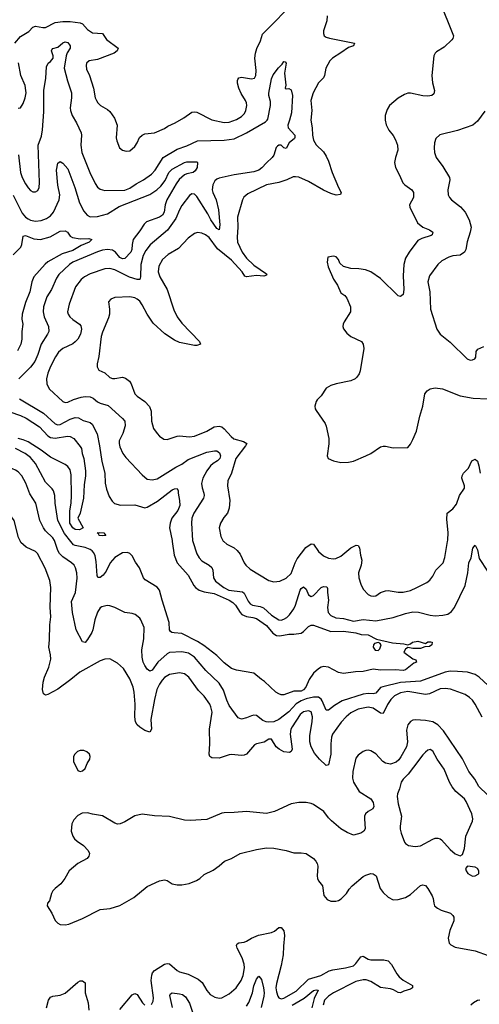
# Model space of a CAD drawing. Header units: inches. Extents: x 1305375 to 1407406, y 744550 to 841633.
# Tile 291 of 509: x 1361883 to 1365585, y 776277 to 784200. Entities that reach past the tile are written whole.
import ezdxf

# ---------------------------------------------------------------- set-up
doc = ezdxf.new("R2010")
doc.units = ezdxf.units.IN
doc.header["$MEASUREMENT"] = 0
doc.layers.add('B3767', color=7, linetype='Continuous')
doc.layers.add('B3768', color=7, linetype='Continuous')

msp = doc.modelspace()

# ---------------------------------------------------------------- linework, layer by layer
at = {"layer": 'B3767', "color": 5}
for points, elevation in [([(1365606.5, 778586.5), (1365552.3, 778692.3), (1365530, 778724.4), (1365506.5, 778746.5), (1365470, 778769.8), (1365351.9, 778811.9), (1365310, 778817.3), (1365270, 778815.9), (1365183.6, 778776.4), (1365150.5, 778769.5), (1365010, 778794.8), (1364950, 778784.8), (1364901.2, 778758.8), (1364871.3, 778730), (1364844.4, 778690), (1364810, 778616.4), (1364790, 778619.1), (1364730, 778659.3), (1364690, 778668.7), (1364610, 778651.7), (1364550, 778623), (1364511.1, 778590), (1364473, 778547), (1364402.8, 778450), (1364394.5, 778425.5), (1364388, 778372), (1364388.7, 778290), (1364370, 778203.6), (1364350, 778199.8), (1364296.2, 778250), (1364257.7, 778297.7), (1364229.8, 778350), (1364219.9, 778390), (1364218.5, 778441.5), (1364237.6, 778550), (1364240.2, 778590), (1364230, 778629.6), (1364210, 778638.4), (1364170, 778629.8), (1364142, 778610), (1364076.5, 778510), (1364067.8, 778490), (1364062.5, 778450), (1364076.9, 778330), (1364068.9, 778311.1), (1364056.4, 778303.6), (1364010, 778309.8), (1363971.5, 778330), (1363948.2, 778350), (1363910, 778409.5), (1363890, 778411.3), (1363852.1, 778387.9), (1363790, 778373.6), (1363774.8, 778365.2), (1363710, 778291.1), (1363690, 778281.1), (1363670, 778279.1), (1363590, 778287.6), (1363570, 778285.6), (1363490, 778257.3), (1363430, 778261.7), (1363414.5, 778270), (1363407.7, 778290), (1363413.9, 778373.9), (1363411.3, 778490), (1363432.7, 778627.3), (1363423.7, 778670), (1363413.7, 778693.7), (1363370, 778757.3), (1363323.1, 778803.1), (1363245, 778910), (1363210, 778936.8), (1363170, 778944), (1363088.3, 778931.7), (1363050, 778906.8), (1363030, 778886), (1363010, 778854.5), (1362987.3, 778810), (1362968.8, 778730), (1362939.8, 778570), (1362944.4, 778490), (1362930, 778466), (1362890, 778479.6), (1362850, 778506.2), (1362830, 778525.6), (1362816, 778550), (1362809.9, 778589.9), (1362813, 778693), (1362804.6, 778790), (1362796.5, 778830), (1362770, 778896.9), (1362719.1, 778979.1), (1362670, 779023), (1362610, 779058), (1362570, 779055.4), (1362530, 779040.4), (1362367.6, 778950), (1362295.2, 778890), (1362190, 778812.2), (1362110, 778769.7), (1362090, 778765.1), (1362075.9, 778775.9), (1362065.7, 778810), (1362072.8, 778870), (1362084, 778910), (1362117.7, 778990), (1362133.5, 779053.5), (1362131, 779090), (1362116.8, 779150), (1362123.5, 779210), (1362125.7, 779330), (1362134.7, 779394.7), (1362128.5, 779471.5), (1362133.1, 779630), (1362126.9, 779686.9), (1362087.3, 779787.3), (1362025.2, 779905.2), (1362010, 779920.4), (1361935.1, 779955.1), (1361893.5, 779993.5), (1361890.4, 780000)], 1080), ([(1365690.8, 778810), (1365583.5, 778910), (1365550.9, 778930), (1365490, 778949), (1365410, 778956.4), (1365350, 778956.6), (1365310, 778950.9), (1365110, 778876.8), (1364950, 778865.7), (1364807.7, 778832.3), (1364790, 778825.3), (1364750, 778780.3), (1364730, 778774.8), (1364690, 778778.8), (1364650, 778773.3), (1364480.7, 778719.3), (1364418.5, 778681.5), (1364370, 778643), (1364350, 778643.6), (1364319.7, 778719.7), (1364310, 778733.6), (1364290, 778748.5), (1364250, 778749), (1364190, 778735.4), (1364150, 778718.9), (1364110, 778693.9), (1364050, 778630.8), (1363970, 778569.8), (1363928.7, 778551.3), (1363890, 778547.4), (1363867.6, 778550), (1363840.4, 778560.4), (1363790, 778601.7), (1363770, 778603.1), (1363750, 778598.3), (1363710, 778581.3), (1363670, 778571.6), (1363642.7, 778582.7), (1363570, 778681.3), (1363550, 778724.2), (1363524.5, 778804.5), (1363490, 778862.3), (1363383.1, 778963.1), (1363290.7, 779070), (1363243, 779103), (1363190, 779114), (1363090, 779108.5), (1363070, 779096.1), (1362996.6, 779030), (1362950, 778965.6), (1362930, 778958.4), (1362910, 778974.7), (1362890, 779002.4), (1362877.8, 779030), (1362868.8, 779070), (1362868, 779130), (1362882.3, 779217.7), (1362886.2, 779310), (1362859.6, 779370), (1362850, 779383.7), (1362813.7, 779413.7), (1362790, 779422), (1362730, 779431.1), (1362650, 779469.7), (1362610, 779483.5), (1362586.7, 779486.7), (1362543.7, 779476.3), (1362530, 779467.6), (1362510, 779432.3), (1362488.6, 779370), (1362473, 779290), (1362465.2, 779270), (1362430, 779212), (1362410, 779189.3), (1362390, 779193.2), (1362338.8, 779290), (1362308.1, 779430), (1362301.5, 779518.5), (1362331.8, 779590), (1362346.6, 779706.6), (1362343.8, 779750), (1362332.9, 779790), (1362321, 779810), (1362301.1, 779830), (1362230, 779877.3), (1362203.4, 779903.4), (1362189.2, 779930), (1362165.5, 780000)], 1060), ([(1363111.6, 780000), (1363126.5, 779890), (1363152.2, 779830), (1363239.3, 779730), (1363285.9, 779645.9), (1363299.4, 779630), (1363327.8, 779610), (1363370, 779596.5), (1363450, 779582.4), (1363570.2, 779530), (1363600.7, 779510), (1363621.5, 779490), (1363658.1, 779430), (1363673.3, 779413.3), (1363710, 779397.1), (1363760.7, 779390), (1363790, 779380.9), (1363870, 779324.4), (1363922.6, 779262.6), (1363950, 779244.5), (1363977.6, 779242.4), (1364050, 779255.8), (1364090, 779255.8), (1364150, 779264.2), (1364170, 779276.9), (1364210, 779316.5), (1364230, 779326.9), (1364250, 779328.1), (1364390, 779277.7), (1364490, 779280.9), (1364590, 779266.5), (1364633.7, 779253.7), (1364690, 779251.5), (1364756.4, 779216.4), (1364885.1, 779185.1), (1364978, 779178), (1365010, 779170.6), (1365030, 779177.3), (1365045.2, 779190), (1365090, 779200.2), (1365150, 779181), (1365170, 779194.4), (1365193.8, 779193.8), (1365204.7, 779190), (1365201, 779170), (1365183.5, 779156.5), (1365145.4, 779154.6), (1365110, 779140.9), (1365050, 779139.5), (1365010, 779149), (1364990, 779135.3), (1364978, 779110), (1365050, 779058), (1365072, 779050), (1365078, 779030), (1365058, 779022), (1364990, 778968.6), (1364970, 778962), (1364910, 778969.7), (1364790, 778967), (1364730, 778974.8), (1364650, 778954.5), (1364588.1, 778951.9), (1364490, 778939.7), (1364450, 778948.2), (1364370, 778989.7), (1364330, 778995.1), (1364310, 778989.6), (1364290, 778976.2), (1364250, 778940.7), (1364213.4, 778890), (1364187.6, 778830), (1364170, 778806.8), (1364150, 778796.5), (1364090, 778796.4), (1364010, 778767.8), (1363990, 778767.8), (1363970, 778774.5), (1363947, 778790), (1363855.9, 778875.9), (1363830, 778891.6), (1363770, 778940.5), (1363630, 778965.1), (1363590, 778979.7), (1363530, 779023.9), (1363470, 779082.7), (1363364.8, 779164.8), (1363316.2, 779196.2), (1363190, 779261.7), (1363126.6, 779266.6), (1363109, 779270), (1363097.6, 779277.6), (1363089.7, 779290), (1363086.6, 779350), (1363029.9, 779529.9), (1363010.3, 779610.3), (1362990, 779633.6), (1362893.2, 779693.2), (1362881.4, 779710), (1362847.9, 779790), (1362815.7, 779835.7), (1362790, 779885.4), (1362770, 779905.1), (1362750, 779913.5), (1362710.8, 779910), (1362650, 779872.8), (1362611.1, 779830), (1362578.3, 779761.7), (1362555.2, 779730), (1362530, 779711.6), (1362512.5, 779712.5), (1362507.7, 779727.7), (1362499.7, 779839.7), (1362490, 779886.6), (1362480.4, 779910), (1362466.7, 779926.7), (1362450, 779937.2), (1362410, 779952.2), (1362330, 779967.7), (1362315.5, 779975.5), (1362296, 780000)], 1040), ([(1363276.9, 780000), (1363310, 779902), (1363329.1, 779870), (1363350, 779846.5), (1363410.2, 779810.2), (1363431, 779791), (1363439.2, 779770), (1363443, 779710), (1363461.3, 779681.3), (1363527.6, 779630), (1363566.7, 779610), (1363676.8, 779596.8), (1363690, 779585.8), (1363722.3, 779522.3), (1363740, 779500), (1363757.1, 779490), (1363819.1, 779479.1), (1363847.7, 779467.7), (1363910, 779408.1), (1363970, 779370.2), (1363990, 779369.3), (1364010, 779376.5), (1364035.6, 779390), (1364056.2, 779410), (1364090, 779459.1), (1364104.7, 779490), (1364142.9, 779610), (1364150, 779624.2), (1364170, 779637.6), (1364190, 779617.1), (1364210, 779572.2), (1364230, 779559.6), (1364250, 779567.1), (1364310, 779632.3), (1364330, 779640.2), (1364356.5, 779636.5), (1364362.8, 779622.8), (1364361.6, 779590), (1364371.1, 779530), (1364362, 779470), (1364367.4, 779430), (1364390, 779405.2), (1364430, 779386.9), (1364490, 779381.5), (1364570, 779361.4), (1364650, 779374.6), (1364750, 779362.5), (1364890, 779388.5), (1364990, 779422.3), (1365050, 779435.3), (1365093.5, 779433.5), (1365190, 779407.6), (1365230, 779402.9), (1365290, 779407.3), (1365330, 779417.3), (1365360.9, 779439.1), (1365384.8, 779470), (1365470, 779646), (1365493.3, 779750), (1365499.1, 779830), (1365519.8, 779870), (1365532.3, 779947.7), (1365550, 779972.4), (1365570, 779933.4), (1365584.6, 779864.6), (1365650, 779762)], 1060), ([(1363525.9, 780000), (1363550, 779978.7), (1363610, 779950.3), (1363634, 779930), (1363658.2, 779898.2), (1363690, 779830.6), (1363705.5, 779810), (1363739.9, 779779.9), (1363890, 779687), (1363930, 779678), (1363978, 779682), (1364030, 779707), (1364070, 779743.1), (1364101.2, 779830), (1364118.7, 779861.3), (1364187.5, 779952.5), (1364230, 779982.3), (1364250, 779979.5), (1364290, 779919.5), (1364330, 779885.7), (1364370, 779866), (1364410, 779860.9), (1364430, 779863.6), (1364470, 779882.2), (1364550, 779950.2), (1364591.8, 779971.8), (1364610, 779968), (1364620.3, 779950), (1364626.7, 779890), (1364638.9, 779850), (1364634.4, 779810), (1364612.7, 779750), (1364613.1, 779710), (1364630, 779658.8), (1364650, 779617.3), (1364690, 779575.5), (1364710, 779564.4), (1364730, 779560.4), (1364750, 779565.3), (1364790, 779590.3), (1364830, 779605.2), (1364850, 779605.8), (1364930, 779592.2), (1364970, 779594), (1365030, 779608.2), (1365082, 779630), (1365160.9, 779670), (1365187.3, 779690), (1365210, 779722), (1365233.6, 779770), (1365293.7, 779830), (1365307.5, 779872.5), (1365329.5, 780000)], 1080), ([(1365650, 777963.4), (1365580.3, 778030), (1365549.8, 778090), (1365499.8, 778150), (1365450, 778253.3), (1365297.1, 778477.1), (1365250, 778526.9), (1365210, 778550.5), (1365150, 778561.5), (1365070, 778565.7), (1365050, 778563.1), (1365030, 778552), (1365010, 778526), (1364997.6, 778482.4), (1365005.1, 778390), (1364997.6, 778350), (1364952.5, 778267.5), (1364935.6, 778244.4), (1364913.9, 778226.1), (1364870, 778210.6), (1364830, 778216.5), (1364808.7, 778230), (1364750, 778292.6), (1364710, 778317.4), (1364690, 778321.1), (1364670, 778319.8), (1364648.7, 778311.3), (1364610, 778282.7), (1364590, 778257.6), (1364564.7, 778150), (1364564.1, 778095.9), (1364570, 778064.9), (1364616.5, 777990), (1364711.1, 777930), (1364730, 777901.6), (1364736.2, 777870), (1364726.4, 777850), (1364688.4, 777830), (1364667.6, 777810), (1364660.8, 777790), (1364660.2, 777770), (1364664.7, 777690), (1364654.6, 777670), (1364630, 777654), (1364570, 777638.7), (1364519, 777659), (1364470, 777688.3), (1364393.2, 777753.2), (1364370, 777777.6), (1364332.6, 777830), (1364250, 777885.3), (1364230, 777894.2), (1364190, 777902.3), (1364130, 777901.7), (1364070, 777891.1), (1363934, 777830), (1363870, 777811.9), (1363710, 777828), (1363610, 777819.8), (1363530, 777818.9), (1363510, 777816.3), (1363390, 777763.6), (1363255.2, 777755.2), (1363210, 777759.8), (1363090, 777788.2), (1362970, 777795.1), (1362870, 777808), (1362810, 777794.3), (1362730, 777744.7), (1362691.3, 777728.7), (1362670, 777727.4), (1362650, 777733.7), (1362550, 777795.1), (1362470, 777807.6), (1362430, 777818.4), (1362384.9, 777815.1), (1362350, 777796), (1362318.7, 777761.3), (1362302, 777730), (1362296.3, 777670), (1362310.6, 777630), (1362324.9, 777610), (1362345.5, 777590), (1362395.9, 777555.9), (1362435.1, 777515.1), (1362444.2, 777490), (1362440.3, 777470), (1362427.7, 777450), (1362350.7, 777410), (1362280.5, 777350), (1362246.7, 777290), (1362214.4, 777245.6), (1362167.7, 777210), (1362150.4, 777190), (1362138, 777170), (1362122, 777110), (1362107.7, 777090), (1362103, 777070), (1362143, 777010), (1362170, 776950.8), (1362190, 776930.6), (1362210, 776919.1), (1362250, 776917.1), (1362278.6, 776921.4), (1362390, 776966.7), (1362530, 777039.5), (1362611.1, 777048.9), (1362690, 777073.1), (1362802.7, 777137.3), (1362910, 777225.5), (1363010.3, 777270.3), (1363050, 777280.2), (1363070, 777274.3), (1363110, 777247.2), (1363150, 777238), (1363190, 777238), (1363248.4, 777248.4), (1363306, 777274), (1363332.7, 777290), (1363370, 777322), (1363442.3, 777357.7), (1363490, 777390.6), (1363533.2, 777430), (1363589.7, 777450.3), (1363658, 777490), (1363790, 777524.2), (1363870, 777535.2), (1363930, 777533.2), (1364030, 777514.6), (1364090, 777497), (1364150, 777496.9), (1364190, 777490.2), (1364248.5, 777450), (1364268.5, 777430), (1364279.5, 777410), (1364284.6, 777390), (1364278.9, 777310), (1364282.6, 777290), (1364290.3, 777270), (1364321.7, 777230), (1364333.3, 777153.3), (1364360.5, 777120.5), (1364387.6, 777107.6), (1364430, 777108.4), (1364450, 777113.7), (1364472.7, 777127.3), (1364515.6, 777170), (1364536.3, 777203.7), (1364560.9, 777230), (1364650, 777304.9), (1364670, 777316.1), (1364710, 777328.8), (1364730, 777327), (1364753.4, 777310), (1364787.2, 777210), (1364810, 777175.8), (1364850, 777138.4), (1364890, 777118.7), (1364930, 777119.5), (1364990, 777136.9), (1365030, 777161.5), (1365110, 777232.6), (1365130, 777238.9), (1365150, 777233.4), (1365170, 777210.4), (1365204.7, 777150), (1365213.1, 777130), (1365217, 777090), (1365223.8, 777070), (1365248, 777050), (1365276.1, 777036.1), (1365353.4, 777010), (1365371.8, 776991.8), (1365378.3, 776978.3), (1365380.2, 776950), (1365348.2, 776870), (1365334, 776810), (1365342, 776770), (1365354.8, 776754.8), (1365390, 776736.5), (1365550, 776706.4), (1365656, 776670)], 1120), ([(1362943.9, 776276.1), (1362957.5, 776302.5), (1362959.8, 776330), (1362943.2, 776470), (1362946.9, 776513.1), (1362953.8, 776530), (1362969.9, 776550.1), (1363050, 776600.3), (1363070, 776606.3), (1363090, 776602.3), (1363150, 776550.2), (1363170, 776538.2), (1363239.5, 776519.5), (1363319.8, 776479.8), (1363352.4, 776452.4), (1363390, 776388.4), (1363416.7, 776356.7), (1363454, 776334), (1363490, 776327.2), (1363510, 776330.3), (1363570, 776360.9), (1363627.1, 776410), (1363667.2, 776470), (1363681.9, 776510), (1363692.9, 776570), (1363690, 776601.2), (1363675.8, 776650), (1363633.6, 776730), (1363628.7, 776750), (1363635.1, 776764.9), (1363648, 776772), (1363690, 776776.9), (1363710, 776784.5), (1363749.9, 776810.1), (1363807.4, 776832.6), (1363910, 776854), (1363934.1, 776865.9), (1363970, 776894.4), (1363990, 776894.4), (1364009.2, 776869.2), (1364016.3, 776830), (1364006.4, 776746.4), (1364005.7, 776674.3), (1363989.1, 776590), (1363950, 776446), (1363945.5, 776410), (1363950, 776377.3), (1363963, 776343), (1363970.2, 776330.2), (1363990, 776322.3), (1364010, 776326.8), (1364110, 776382), (1364210, 776480.1), (1364307.6, 776510), (1364374.5, 776545.5), (1364404.2, 776555.8), (1364506, 776570), (1364570, 776586.4), (1364590, 776604.7), (1364630, 776660.2), (1364650, 776664.4), (1364690, 776641.1), (1364710, 776635.2), (1364816, 776636), (1364850, 776628), (1364878.6, 776598.6), (1364921.6, 776521.6), (1364939, 776499), (1364972.2, 776472.2), (1365046, 776430), (1365047.7, 776410), (1365030, 776398.7), (1364976.7, 776383.3), (1364950.3, 776369.7), (1364930, 776371.5), (1364893.8, 776393.8), (1364870, 776402.9), (1364790, 776413), (1364710, 776460.9), (1364673, 776473), (1364650, 776474.6), (1364590, 776460.8), (1364410, 776368.7), (1364370, 776343.7), (1364339.1, 776310), (1364327.2, 776270)], 1080), ([(1363710, 776261.5), (1363728, 776292), (1363757.2, 776370), (1363770, 776424.9), (1363790, 776480.7), (1363810, 776504), (1363830, 776477.3), (1363847.1, 776410), (1363852, 776370), (1363850, 776342), (1363828.4, 776251.6)], 1060), ([(1362099.8, 776250), (1362115.9, 776310), (1362130, 776334.7), (1362150, 776344.1), (1362210, 776352), (1362250, 776367.3), (1362350, 776455.9), (1362370, 776466), (1362390, 776467.4), (1362409.1, 776449.1), (1362410.2, 776370), (1362434, 776290), (1362439.5, 776230)], 1080), ([(1362690, 776235.8), (1362790, 776354.9), (1362810, 776363), (1362830, 776356.3), (1362873, 776290), (1362890, 776270.6)], 1080), ([(1363113, 776253), (1363092.8, 776347.2), (1363098.4, 776361.6), (1363110, 776368.4), (1363170, 776362.9), (1363195.1, 776355.1), (1363218.8, 776338.8), (1363250, 776286.4), (1363295.4, 776150)], 1060), ([(1364076.1, 776270), (1364173.7, 776326.3), (1364250, 776388.9), (1364270, 776393.4), (1364286.8, 776390), (1364255.3, 776324.7), (1364235.3, 776250)], 1060), ([(1365590, 776311.5), (1365570, 776307.1), (1365537.6, 776290), (1365515.2, 776270)], 1120)]:
    msp.add_lwpolyline(points, dxfattribs=dict(at, elevation=elevation))
for points, elevation in [([(1364770, 779188), (1364740.5, 779179.5), (1364732.4, 779170), (1364728.9, 779151.1), (1364746.6, 779126.6), (1364770, 779124), (1364783.1, 779136.9), (1364794, 779170), (1364783.9, 779183.9)], 1040), ([(1362370, 778319.6), (1362347.8, 778312.2), (1362326.7, 778290), (1362317.6, 778270), (1362317.1, 778230), (1362350, 778158), (1362370, 778151), (1362390, 778156), (1362410, 778176), (1362425.7, 778214.3), (1362447, 778250), (1362451.8, 778270), (1362446, 778290), (1362424, 778310), (1362398.3, 778318.3)], 1120), ([(1365190, 778327), (1365170, 778322), (1365150, 778307.3), (1365130, 778284.2), (1365055.4, 778184.6), (1365010.6, 778129.4), (1364971.3, 778090), (1364955.5, 778064.5), (1364943.1, 778010), (1364926, 777970), (1364924, 777950), (1364930.2, 777890), (1364957.7, 777790), (1364946.3, 777710), (1364946.7, 777686.7), (1364954.7, 777654.7), (1364982.4, 777582.4), (1364990.5, 777570.5), (1365014, 777554), (1365067, 777547), (1365110, 777553.4), (1365210, 777607.2), (1365230, 777614.9), (1365250, 777614.9), (1365270, 777608.5), (1365280.2, 777600.2), (1365350, 777523), (1365390, 777487.7), (1365430, 777471), (1365450, 777482), (1365465.1, 777530), (1365475.4, 777630), (1365529.7, 777750), (1365533, 777770), (1365524.7, 777810), (1365479.8, 777910), (1365464.4, 777930), (1365394.8, 777990), (1365366.7, 778026.7), (1365345.6, 778065.6), (1365301.8, 778170), (1365246.2, 778250), (1365210, 778315.1)], 1140), ([(1365490, 777388), (1365472, 777370), (1365478, 777350), (1365491.3, 777330), (1365530, 777307.7), (1365550, 777310.8), (1365575.5, 777324.5), (1365582, 777330), (1365582, 777350), (1365568.7, 777370), (1365550, 777381.2)], 1140)]:
    msp.add_lwpolyline(points, close=True, dxfattribs=dict(at, elevation=elevation))
at = {"layer": 'B3768', "color": 5}
for points, elevation in [([(1361843.5, 784010), (1361890, 784064.7), (1361956.4, 784103.6), (1361990, 784138.7), (1362010, 784148.9), (1362070, 784136.2), (1362090, 784137.2), (1362170, 784175.9), (1362230, 784183.9), (1362290, 784184.6), (1362370, 784175.4), (1362390, 784166.3), (1362430, 784119.6), (1362470, 784093.8), (1362550, 784088.2), (1362581.7, 784041.7), (1362674.9, 783970), (1362668.7, 783950), (1362644.9, 783930), (1362510, 783879.9), (1362442.6, 783870), (1362422.2, 783850), (1362417.8, 783830), (1362421.7, 783801.7), (1362444.4, 783750), (1362476.5, 783650), (1362491.8, 783571.8), (1362501.6, 783550), (1362513.4, 783530), (1362534, 783510), (1362590, 783477.6), (1362610, 783460.4), (1362646.8, 783406.8), (1362667.2, 783350), (1362660.5, 783250), (1362664.1, 783224.1), (1362687.3, 783170), (1362711.3, 783150), (1362741.1, 783141.1), (1362770, 783145.5), (1362810, 783180.7), (1362829.5, 783210), (1362848.1, 783251.9), (1362868.2, 783271.8), (1362890, 783280.4), (1362970, 783290.3), (1363050, 783323), (1363077.3, 783342.7), (1363135.1, 783370), (1363203.7, 783410), (1363270, 783454.6), (1363290, 783459.6), (1363310, 783456.9), (1363430, 783394.7), (1363530, 783373.6), (1363570, 783375.2), (1363630, 783396.9), (1363670, 783420.8), (1363694.1, 783445.9), (1363704.8, 783470), (1363713.5, 783510), (1363710.8, 783530), (1363701.4, 783550), (1363665.8, 783605.8), (1363646.8, 783650), (1363636.9, 783690), (1363636.2, 783710), (1363640.5, 783719.5), (1363648.4, 783731.6), (1363670, 783737.4), (1363750, 783724.4), (1363773.6, 783730), (1363783.5, 783750), (1363786.8, 783790), (1363777.5, 783890), (1363781.6, 783930), (1363792.7, 783967.3), (1363821.8, 784030), (1363837.3, 784082.7), (1364116.3, 784363.7)], 1080), ([(1365260.6, 784360.6), (1365377, 784070), (1365371.7, 784048.3), (1365362.6, 784037.4), (1365300.2, 783979.8), (1365239.3, 783940.7), (1365228, 783930), (1365218.4, 783910), (1365201.3, 783750), (1365208.7, 783691.3), (1365223.7, 783630), (1365217.2, 783602.8), (1365202.8, 783590), (1365170, 783583.5), (1365130, 783587.1), (1365030, 783608.7), (1365010, 783607.6), (1364982.2, 783597.8), (1364931.1, 783568.9), (1364861.6, 783510), (1364842, 783478), (1364826.3, 783430), (1364825.7, 783390), (1364834.9, 783354.9), (1364855.5, 783310), (1364890, 783267.3), (1364910, 783234), (1364925.7, 783190), (1364927.4, 783150), (1364908.8, 783090), (1364902.3, 783050), (1364910.3, 783010), (1364942.3, 782950), (1364968.4, 782888.4), (1364984.9, 782870), (1365041.1, 782830), (1365053.6, 782810), (1365055.2, 782770), (1365021.1, 782710), (1365025.7, 782690), (1365085.6, 782565.6), (1365128.7, 782530), (1365184, 782510), (1365210.4, 782490), (1365206, 782470), (1365196, 782464), (1365120.5, 782439.5), (1365090, 782422), (1365018.5, 782330), (1364990, 782281.6), (1364977.6, 782230), (1364970, 782138), (1364977.8, 782030), (1364970, 781989.5), (1364950, 781973), (1364930, 781976.9), (1364790, 782118.3), (1364710, 782171.3), (1364666.7, 782186.7), (1364615.1, 782195.1), (1364550, 782198.4), (1364490, 782212.7), (1364461.2, 782241.2), (1364451.5, 782271.5), (1364432.9, 782292.9), (1364410, 782298), (1364364.7, 782290), (1364358.8, 782250), (1364367.7, 782210), (1364410, 782111.3), (1364443.1, 782063.1), (1364470, 782002.8), (1364501.1, 781981.1), (1364518.7, 781958.7), (1364546.4, 781890), (1364546.4, 781850), (1364495.5, 781770), (1364488, 781750), (1364484.9, 781730), (1364490, 781712), (1364517.5, 781677.5), (1364550, 781650.7), (1364634.8, 781610), (1364650.5, 781590), (1364654.4, 781554.4), (1364625.5, 781374.5), (1364616.4, 781350), (1364597.5, 781322.5), (1364584, 781310), (1364550, 781295.1), (1364431.3, 781270), (1364390, 781256.2), (1364350, 781234.5), (1364310, 781174), (1364278, 781142), (1364270, 781128), (1364260.7, 781090), (1364263, 781070), (1364270, 781056), (1364343.8, 780950), (1364350.4, 780930), (1364372.7, 780830), (1364372.5, 780787.5), (1364358.8, 780690), (1364366, 780670), (1364410.5, 780650.5), (1364470, 780637.1), (1364530, 780638.4), (1364570, 780648.5), (1364670, 780690.3), (1364710, 780710.3), (1364790, 780761.7), (1364810, 780768.9), (1364830, 780768.9), (1364890, 780754), (1365010, 780758.8), (1365030, 780784), (1365050, 780820.7), (1365077.6, 780890), (1365104.5, 781010), (1365129.8, 781090.2), (1365144.5, 781190), (1365165.2, 781214.8), (1365190, 781228.8), (1365230, 781236.5), (1365289.2, 781229.2), (1365430, 781174.4), (1365535.6, 781155.6), (1365650.4, 781150.4)], 1120), ([(1364358.4, 784230), (1364356.3, 784190), (1364330.3, 784110), (1364328.8, 784088.8), (1364336.3, 784070), (1364350, 784059.3), (1364378, 784050), (1364578.8, 784010), (1364570.5, 783990), (1364530, 783977), (1364470, 783931.8), (1364401.7, 783890), (1364380.3, 783870), (1364349.2, 783810), (1364338, 783750), (1364330, 783732), (1364290, 783692.8), (1364246.2, 783610), (1364227.7, 783550), (1364236.2, 783470), (1364228.1, 783390), (1364239.6, 783330), (1364241.5, 783270), (1364248.4, 783230), (1364270, 783192.2), (1364330, 783136.4), (1364350, 783103), (1364370, 783060.5), (1364400.2, 782970), (1364449.2, 782850), (1364471.7, 782810), (1364466.6, 782793.4), (1364430.9, 782789.1), (1364390, 782800.4), (1364328.6, 782828.6), (1364210, 782898.8), (1364130, 782931.9), (1364103.4, 782936.6), (1364085.3, 782934.7), (1364033.4, 782910), (1363970.2, 782889.8), (1363870, 782871.6), (1363721, 782799), (1363689.2, 782770.8), (1363677.4, 782750), (1363636.9, 782610), (1363638.8, 782530), (1363633.7, 782450), (1363637.7, 782410), (1363674.4, 782330), (1363710, 782280.7), (1363770, 782225.6), (1363870, 782154.3), (1363874.7, 782150), (1363870, 782143.1), (1363850, 782136.2), (1363790, 782140.3), (1363710.5, 782130.5), (1363697, 782137), (1363674.1, 782170), (1363590, 782264.2), (1363476.7, 782356.7), (1363410, 782447.4), (1363378.7, 782470), (1363350, 782482.7), (1363313.7, 782486.3), (1363290, 782478.5), (1363239, 782441), (1363161.3, 782358.7), (1363079.5, 782310), (1363033.1, 782270), (1363003.9, 782216.1), (1362998.6, 782170), (1363012.4, 782130), (1363071, 782030), (1363124.6, 781864.6), (1363150.2, 781810.2), (1363190, 781757.6), (1363330.8, 781610), (1363338, 781590), (1363310, 781579.3), (1363290, 781578), (1363170, 781601.1), (1363130, 781621.8), (1363052.6, 781672.6), (1362958.9, 781758.9), (1362910.4, 781830.4), (1362870, 781906), (1362850, 781934), (1362830, 781951.1), (1362810, 781961.3), (1362770, 781969.7), (1362650, 781964.5), (1362616, 781950), (1362598.8, 781930), (1362607.6, 781870), (1362605.8, 781830), (1362598.6, 781801.4), (1362550, 781686.6), (1362539.7, 781650), (1362519.6, 781490), (1362507.7, 781430), (1362507.7, 781407.7), (1362520.5, 781380.5), (1362570, 781358.4), (1362610, 781319.6), (1362630, 781311.4), (1362650, 781312.2), (1362710, 781324.1), (1362735.8, 781315.8), (1362767.3, 781290), (1362782, 781270), (1362810.2, 781190.2), (1362830.2, 781170.2), (1362890, 781127.7), (1362927.7, 781087.7), (1362940.8, 781050), (1362943.6, 780970), (1362961.5, 780910), (1362989.3, 780869.3), (1363010, 780848.8), (1363045.2, 780825.2), (1363070, 780820.9), (1363150, 780847.9), (1363170, 780850.2), (1363250, 780843.9), (1363290, 780849.1), (1363391.1, 780888.9), (1363450, 780922.8), (1363490, 780930.3), (1363510, 780923.7), (1363530, 780907.4), (1363585.8, 780845.8), (1363608.2, 780828.2), (1363685.3, 780805.3), (1363712.7, 780790), (1363702.3, 780770), (1363625, 780670), (1363590, 780552.3), (1363559.6, 780490), (1363557.3, 780450), (1363574.5, 780330), (1363571, 780270), (1363555.5, 780230), (1363526.4, 780193.6), (1363500.2, 780150), (1363488.9, 780110), (1363502, 780042), (1363522.7, 780002.7), (1363525.9, 780000)], 1080), ([(1361873.2, 783113.2), (1361890, 782970.8), (1361904.2, 782930), (1361930, 782878.7), (1361950, 782847.4), (1361970, 782826.3), (1361990, 782816), (1362010, 782813.7), (1362030, 782825.5), (1362039.8, 782850), (1362042.4, 782890), (1362031.4, 783190), (1362058.3, 783261.7), (1362066.9, 783313.1), (1362077.7, 783457.7), (1362078.6, 783630), (1362094.5, 783730), (1362099.1, 783820.9), (1362111.1, 783848.9), (1362130, 783862.4), (1362151.9, 783890), (1362152.9, 783910), (1362139.8, 783950), (1362142, 783958), (1362151, 783969), (1362190, 783979.1), (1362230, 784014.5), (1362250, 784021.3), (1362270, 784015.5), (1362290.2, 783990), (1362290.2, 783970), (1362265.6, 783934.4), (1362256.3, 783910), (1362240.2, 783810), (1362266.9, 783706.9), (1362299.1, 783610), (1362299.8, 783570), (1362288.7, 783490), (1362291, 783470), (1362306.2, 783430), (1362340.2, 783370), (1362376.9, 783290), (1362379.6, 783270), (1362374.4, 783190), (1362384.5, 783130), (1362448.2, 782970), (1362490, 782880.4), (1362510, 782852), (1362530, 782836.9), (1362570, 782824.9), (1362730, 782828.4), (1362770, 782843.2), (1362821.6, 782878.4), (1362879.7, 782910), (1362944.2, 782955.8), (1362974.8, 782990), (1363038.8, 783090), (1363150, 783159), (1363230, 783185.4), (1363313.9, 783226.1), (1363530, 783230.1), (1363610, 783241), (1363710.8, 783289.2), (1363862, 783378), (1363876.9, 783390), (1363880.6, 783399.4), (1363902.5, 783510), (1363902.1, 783542.1), (1363889.8, 783590), (1363889.8, 783609.8), (1363910, 783724.9), (1363925.1, 783754.9), (1363967.8, 783812.2), (1363997.7, 783842.3), (1364010, 783862.8), (1364022, 783862), (1364030.3, 783850.3), (1364014.9, 783770), (1364027.1, 783672.9), (1364022, 783650), (1364030, 783644.7), (1364050, 783647.3), (1364070, 783635.5), (1364080.2, 783590), (1364070.7, 783449.3), (1364057.1, 783390), (1364041.5, 783350), (1364046.5, 783330), (1364097.8, 783270), (1364099, 783250), (1364095.2, 783244.8), (1364052, 783210), (1364030, 783162.7), (1364010, 783169.7), (1363990, 783189.6), (1363970, 783191.3), (1363958.5, 783181.5), (1363949.3, 783170.7), (1363929, 783110), (1363916.9, 783090), (1363870, 783048.7), (1363833.4, 783006.6), (1363810.1, 782989.9), (1363770, 782976.3), (1363610, 782952.5), (1363490, 782923.4), (1363470, 782915.9), (1363455.7, 782904.3), (1363439, 782870), (1363434.3, 782830), (1363438.5, 782810), (1363465.4, 782750), (1363485.4, 782670), (1363494, 782550), (1363490, 782509.6), (1363470, 782520.4), (1363421.2, 782590), (1363397.2, 782637.2), (1363310, 782776.4), (1363290, 782796.9), (1363270, 782799.7), (1363250, 782784.7), (1363190, 782704.7), (1363170.2, 782670), (1363140.4, 782599.6), (1363073.3, 782506.7), (1362933, 782387), (1362898, 782342), (1362878.1, 782301.9), (1362858.3, 782230), (1362855.3, 782130), (1362850.1, 782109.9), (1362830, 782108.6), (1362767, 782127), (1362650, 782186.9), (1362610, 782198.5), (1362570, 782194.6), (1362450, 782155.3), (1362403.7, 782130), (1362378.9, 782110), (1362333.6, 782050), (1362281.5, 781910), (1362269.3, 781850), (1362274.2, 781830), (1362287.9, 781807.9), (1362310, 781787.2), (1362364.9, 781750), (1362375.9, 781735.9), (1362380.7, 781710), (1362371.8, 781670), (1362351, 781630), (1362330, 781607.3), (1362310, 781592.3), (1362230, 781555.4), (1362196.3, 781523.7), (1362172, 781488), (1362132.1, 781410), (1362110, 781355.1), (1362099.1, 781310), (1362100.8, 781270), (1362121.5, 781230), (1362230, 781126.5), (1362250, 781119.6), (1362270, 781122.8), (1362316, 781144), (1362378.2, 781161.8), (1362410, 781168), (1362450, 781164.6), (1362473.8, 781153.8), (1362510, 781124.6), (1362530, 781114.3), (1362595.2, 781095.2), (1362711.1, 780991.1), (1362729.1, 780969.1), (1362732.4, 780932.4), (1362714.2, 780870), (1362684.9, 780810), (1362683.2, 780790), (1362690, 780763), (1362714.4, 780710), (1362736.8, 780676.8), (1362870, 780537), (1362910, 780503.7), (1362950, 780498.3), (1362990, 780506.7), (1363139.7, 780600.3), (1363190, 780624.3), (1363240.3, 780659.7), (1363390, 780721), (1363451.8, 780731.8), (1363470.3, 780730), (1363493.4, 780713.4), (1363500.9, 780690), (1363495, 780670), (1363476.5, 780650), (1363441.6, 780630), (1363418.6, 780610), (1363390, 780569.7), (1363359, 780510), (1363347, 780467), (1363351.8, 780431.8), (1363366.5, 780390), (1363368.9, 780370), (1363363.6, 780350), (1363284.2, 780230), (1363269.3, 780190), (1363266.4, 780150), (1363273.6, 780010), (1363276.9, 780000)], 1060), ([(1361870, 783487.7), (1361890, 783491), (1361910, 783526), (1361928.2, 783571.8), (1361935.1, 783610), (1361933.7, 783630), (1361926.3, 783670), (1361892.4, 783750), (1361873.3, 783853.3)], 1080), ([(1365630, 783463.7), (1365570, 783384.5), (1365533.4, 783350), (1365410, 783306.9), (1365267.2, 783272.8), (1365234.9, 783245.1), (1365223.8, 783210), (1365221.3, 783170), (1365224.9, 783130), (1365238.4, 783090), (1365290, 783019.1), (1365344.9, 782930), (1365346.7, 782910), (1365330.5, 782830.5), (1365334.9, 782790), (1365343.8, 782770), (1365360.5, 782750), (1365433.5, 782693.5), (1365471.3, 782651.3), (1365502, 782590), (1365518, 782530), (1365511.8, 782490), (1365486.4, 782413.6), (1365476.1, 782350), (1365464.2, 782330), (1365430, 782306), (1365370, 782299.8), (1365338.8, 782290), (1365281.7, 782258.3), (1365250.4, 782230), (1365182.2, 782137.8), (1365170.3, 782090), (1365184.9, 782010), (1365190.3, 781870), (1365243.8, 781710), (1365270, 781670.7), (1365350, 781604.9), (1365486.4, 781470), (1365510, 781459.5), (1365530, 781461.7), (1365549.3, 781470), (1365556.8, 781483.2), (1365560.3, 781530), (1365571.4, 781548.6), (1365622, 781570)], 1140), ([(1361830, 782787.2), (1361904, 782644), (1361930, 782611), (1361950, 782596.8), (1361970, 782586.3), (1362010, 782577.4), (1362056.5, 782583.5), (1362099, 782601), (1362130, 782621.2), (1362156.5, 782650), (1362201.3, 782750), (1362206.4, 782790), (1362190.7, 782869.3), (1362178.5, 782990), (1362190, 783046), (1362210, 783058.8), (1362230, 783044.9), (1362270, 782999.3), (1362327.8, 782850), (1362366, 782726), (1362399.4, 782659.4), (1362426.6, 782626.6), (1362450, 782613.8), (1362510, 782615.6), (1362590, 782637.5), (1362684, 782696), (1362930, 782792.3), (1362988.2, 782830), (1363019.5, 782860.5), (1363053.4, 782906.6), (1363085.4, 782970), (1363110, 782997.3), (1363210, 783050.2), (1363230, 783055.6), (1363310, 783057.3), (1363315.5, 783050), (1363311.7, 783011.7), (1363296.7, 782983.3), (1363279.3, 782970), (1363230, 782959.8), (1363209.5, 782950.5), (1363167.2, 782912.8), (1363142.1, 782877.9), (1363068.5, 782750), (1363055, 782710), (1363046.8, 782650), (1363033.9, 782626.1), (1363010, 782610.4), (1362905.5, 782574.5), (1362884.2, 782555.8), (1362850, 782500.4), (1362797.6, 782430), (1362788, 782392), (1362786.3, 782350), (1362778.8, 782330), (1362730, 782279), (1362710, 782275), (1362690, 782286.1), (1362655, 782330), (1362630, 782346.5), (1362590, 782351), (1362550, 782345.2), (1362510, 782332.9), (1362311, 782249), (1362283.2, 782230), (1362198, 782150), (1362179.7, 782120.3), (1362139.7, 782030), (1362101.6, 781970), (1362073.8, 781890), (1362072.9, 781850), (1362078.8, 781810), (1362115.5, 781730), (1362116.5, 781690), (1362108.1, 781670), (1362055.8, 781590), (1362030, 781506.3), (1362004, 781450), (1361970, 781403.8), (1361876.5, 781310)], 1040), ([(1361830, 782308.5), (1361892.1, 782370), (1361900.3, 782390), (1361910, 782457.3), (1361930, 782462.4), (1361996, 782436), (1362050, 782430.9), (1362127.3, 782452.7), (1362210, 782498.9), (1362250, 782501.6), (1362267.3, 782490), (1362290, 782458), (1362307.9, 782447.9), (1362370, 782436.9), (1362438.9, 782438.9), (1362464.9, 782430), (1362442, 782410), (1362378.4, 782381.6), (1362310, 782343.9), (1362224.1, 782315.9), (1362109.7, 782250.3), (1362088.2, 782231.8), (1361997.4, 782130), (1361979.8, 782090), (1361965.5, 782010), (1361930, 781923), (1361902.1, 781830), (1361900.6, 781790), (1361909.3, 781750), (1361899.7, 781690), (1361899, 781630), (1361892.7, 781590), (1361864.8, 781535.2)], 1020), ([(1361882, 781150), (1362074.8, 781034.8), (1362170, 780947), (1362190, 780941.2), (1362210, 780943.5), (1362290, 780986.1), (1362330, 781000.2), (1362356.7, 780996.7), (1362394.7, 780974.7), (1362450, 780959.3), (1362466.1, 780946.1), (1362506.9, 780866.9), (1362526.9, 780770), (1362544.8, 780644.8), (1362569.4, 780550), (1362570.2, 780470), (1362581.4, 780421.4), (1362603.4, 780363.4), (1362626.5, 780326.5), (1362646.7, 780306.7), (1362693.8, 780293.8), (1362810, 780297.4), (1362890, 780272.7), (1362910, 780278.5), (1362993.2, 780326.8), (1363110, 780416.6), (1363130, 780424.7), (1363150, 780426.4), (1363160.2, 780410), (1363158.6, 780390), (1363170.2, 780330), (1363171.8, 780290), (1363157.1, 780250), (1363108.1, 780190), (1363094, 780150), (1363089.3, 780110), (1363110.2, 780009.8), (1363111.6, 780000)], 1040), ([(1361715, 781075), (1361890, 781015.8), (1361934.5, 780994.5), (1362043.2, 780923.2), (1362110, 780850.9), (1362130, 780837.8), (1362170, 780831.5), (1362268.8, 780848.8), (1362290, 780847), (1362319.3, 780830), (1362370, 780766.8), (1362380.5, 780750), (1362386, 780710), (1362399.5, 780670), (1362412.7, 780570), (1362413.4, 780530), (1362402.7, 780457.3), (1362396.5, 780350), (1362370, 780228), (1362352, 780190), (1362394, 780110), (1362365.8, 780094.2), (1362330, 780098.2), (1362310, 780111.1), (1362287.2, 780150), (1362287.3, 780247.3), (1362297.4, 780310), (1362300.8, 780370), (1362298.6, 780538.6), (1362290, 780577.4), (1362270, 780605.7), (1362250, 780619.8), (1362130, 780679.3), (1362056.9, 780736.9), (1361950, 780803), (1361910, 780819.5), (1361870, 780829.5)], 1020), ([(1362296, 780000), (1362244.6, 780064.6), (1362190.4, 780170), (1362169, 780310), (1362165.8, 780370), (1362155.1, 780410), (1362145.3, 780425.3), (1362090, 780477.4), (1362009.9, 780629.9), (1361970, 780678.2), (1361928.2, 780708.2), (1361850, 780748.5)], 1040), ([(1362165.5, 780000), (1362162.2, 780010), (1362148.9, 780030), (1362090, 780086.8), (1362073.7, 780110), (1362044.9, 780170), (1362013.1, 780310), (1361966, 780386), (1361931.9, 780470), (1361900.4, 780530), (1361870, 780562.6), (1361850, 780575.1), (1361825.5, 780585.5), (1361770, 780597.3), (1361730, 780595.4), (1361710, 780588.2), (1361690, 780574.3), (1361605.5, 780490), (1361570, 780432), (1361517.7, 780310), (1361435.9, 780190), (1361390, 780097.6), (1361349.2, 780050.8), (1361336.9, 780000)], 1060), ([(1365329.5, 780000), (1365331.5, 780011.5), (1365333.2, 780073.2), (1365322, 780178), (1365327, 780230), (1365370, 780264.7), (1365399.7, 780300.3), (1365426, 780370), (1365464, 780430), (1365464.8, 780450), (1365445, 780510), (1365446.3, 780530), (1365457.3, 780550), (1365496.8, 780590), (1365525.6, 780650), (1365550, 780663.9), (1365570, 780647), (1365582, 780610), (1365591.5, 780551.5)], 1080), ([(1361890.4, 780000), (1361874.1, 780034.1), (1361837.4, 780170), (1361810, 780209.4), (1361798.3, 780218.3), (1361790, 780223.7), (1361770, 780223.7), (1361730, 780193.6), (1361686.7, 780150), (1361648.8, 780090), (1361616.3, 780023.7), (1361608.6, 780000)], 1080)]:
    msp.add_lwpolyline(points, dxfattribs=dict(at, elevation=elevation))
at = {"layer": 'B3768', "color": 5, "elevation": 1020}
msp.add_lwpolyline([(1362550, 780046), (1362522.7, 780050), (1362519.5, 780059.5), (1362508, 780070), (1362526.6, 780073.4), (1362562, 780070), (1362576, 780050), (1362570, 780048.3)], close=True, dxfattribs=at)

doc.saveas('drawing.dxf')
